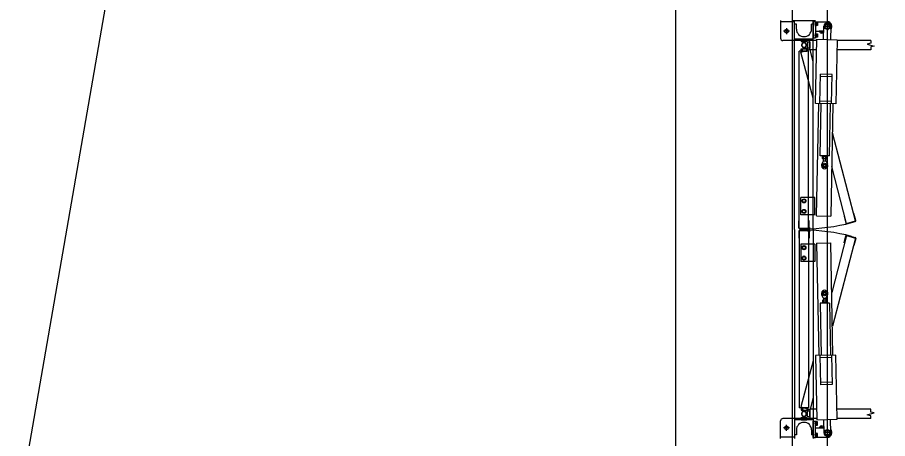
# Model space of a CAD drawing. Extents: x -264205 to -263659, y -1242401 to -1241986.
# Drawn here: x -263798.359 to -263794.635, y -1242162.997 to -1242161.195 of the extents above; entities that cross this region are included whole.
import ezdxf

# ---------------------------------------------------------------- set-up
doc = ezdxf.new("R2010")
doc.units = 0
for name, color, linetype in [('HESCON_OSI_STAVBY_KFA', 7, 'Continuous'), ('PROJEKT_OBRUBNIKY_KOMUNIKACIE', 7, 'Continuous'), ('RAM_NA_TLAC_2-4_1-250', 7, 'Continuous'), ('SITUACIA_DSP_2D', 7, 'Continuous')]:
    doc.layers.add(name, color=color, linetype=linetype)

msp = doc.modelspace()

# ---------------------------------------------------------------- linework, layer by layer
at = {"layer": 'HESCON_OSI_STAVBY_KFA'}
msp.add_line((-263795.5428, -1242083.2372), (-263795.5428, -1242246.7072), dxfattribs=at)
at = {"layer": 'PROJEKT_OBRUBNIKY_KOMUNIKACIE'}
msp.add_lwpolyline([(-263794.8928, -1242227.3822), (-263808.9678, -1242241.4572), (-263894.9678, -1242241.4572), (-263909.0427, -1242227.3822), (-263909.0427, -1242196.3327), (-263914.1428, -1242196.3327), (-263914.1428, -1242132.4327), (-263909.0427, -1242132.4327), (-263909.0427, -1242101.3822), (-263894.9678, -1242087.3072), (-263808.9678, -1242087.3072), (-263794.8928, -1242101.3822), (-263794.8928, -1242227.3822)], dxfattribs=at)
at = {"layer": 'RAM_NA_TLAC_2-4_1-250'}
msp.add_lwpolyline([(-263827.4202, -1242331.0897), (-263769.8144, -1241998.5422), (-263696.6539, -1242011.2155), (-263754.2598, -1242343.763)], close=True, dxfattribs=at)
at = {"layer": 'SITUACIA_DSP_2D'}
for p, q in [((-263794.8928, -1242101.3822), (-263794.8928, -1242227.3822)), ((-263795.0428, -1242101.7691), (-263795.0428, -1242226.9954)), ((-263795.0927, -1242161.208), (-263795.0927, -1242161.284)), ((-263795.0327, -1242161.214), (-263795.0927, -1242161.214)), ((-263795.0427, -1242161.208), (-263794.9427, -1242161.208)), ((-263795.0327, -1242162.1025), (-263795.0327, -1242161.208)), ((-263795.0252, -1242161.224), (-263795.0327, -1242161.224)), ((-263795.0252, -1242161.245), (-263795.0252, -1242161.224)), ((-263794.9602, -1242161.245), (-263794.9602, -1242161.224)), ((-263794.9527, -1242161.224), (-263794.9602, -1242161.224)), ((-263794.9527, -1242162.1025), (-263794.9527, -1242161.208)), ((-263794.9527, -1242161.213), (-263794.9427, -1242161.213)), ((-263794.9527, -1242161.213), (-263794.9527, -1242161.283)), ((-263794.9329, -1242161.2235), (-263794.9472, -1242161.2235)), ((-263794.9427, -1242161.213), (-263794.9427, -1242161.283)), ((-263794.9427, -1242161.2135), (-263794.8927, -1242161.2135)), ((-263794.9427, -1242161.2319), (-263794.9427, -1242161.2151)), ((-263794.941, -1242161.2151), (-263794.9427, -1242161.2151)), ((-263794.941, -1242161.2319), (-263794.9427, -1242161.2319)), ((-263794.941, -1242161.2319), (-263794.941, -1242161.2151)), ((-263794.941, -1242161.2303), (-263794.941, -1242161.2167)), ((-263794.941, -1242161.2167), (-263794.9355, -1242161.2167)), ((-263794.941, -1242161.2235), (-263794.9364, -1242161.2235)), ((-263794.9355, -1242161.2303), (-263794.941, -1242161.2303)), ((-263794.9355, -1242161.2167), (-263794.9355, -1242161.2303)), ((-263794.9089, -1242161.2892), (-263794.9077, -1242161.2332)), ((-263794.8771, -1242161.2335), (-263794.9083, -1242161.2335)), ((-263794.8986, -1242161.2233), (-263794.9045, -1242161.2335)), ((-263794.9045, -1242161.2335), (-263794.8986, -1242161.2437)), ((-263794.8869, -1242161.2233), (-263794.8986, -1242161.2233)), ((-263794.8927, -1242161.2179), (-263794.8927, -1242161.2491)), ((-263794.881, -1242161.2335), (-263794.8869, -1242161.2233)), ((-263794.8869, -1242161.2437), (-263794.881, -1242161.2335)), ((-263794.8777, -1242161.2338), (-263794.8789, -1242161.2898)), ((-263795.0547, -1242161.254), (-263795.0807, -1242161.254)), ((-263795.0677, -1242161.241), (-263795.0677, -1242161.267)), ((-263794.9329, -1242161.2725), (-263794.9472, -1242161.2725)), ((-263794.9427, -1242161.2535), (-263794.9081, -1242161.2535)), ((-263794.9427, -1242161.2809), (-263794.9427, -1242161.2641)), ((-263794.941, -1242161.2641), (-263794.9427, -1242161.2641)), ((-263794.941, -1242161.2809), (-263794.941, -1242161.2641)), ((-263794.941, -1242161.2793), (-263794.941, -1242161.2657)), ((-263794.941, -1242161.2657), (-263794.9355, -1242161.2657)), ((-263794.941, -1242161.2725), (-263794.9364, -1242161.2725)), ((-263794.9355, -1242161.2657), (-263794.9355, -1242161.2793)), ((-263794.9082, -1242161.254), (-263794.9273, -1242161.254)), ((-263794.9177, -1242161.2535), (-263794.9177, -1242161.2636)), ((-263794.8986, -1242161.2437), (-263794.8869, -1242161.2437)), ((-263795.0327, -1242161.294), (-263795.0827, -1242161.294)), ((-263794.9527, -1242161.288), (-263795.0327, -1242161.288)), ((-263794.9527, -1242161.294), (-263795.0327, -1242161.294)), ((-263795.0052, -1242161.288), (-263794.9802, -1242161.288)), ((-263795.0052, -1242161.288), (-263795.0052, -1242161.298)), ((-263795.0052, -1242161.298), (-263794.9802, -1242161.298)), ((-263794.9937, -1242161.298), (-263795.0008, -1242161.3076)), ((-263794.9917, -1242161.298), (-263794.9937, -1242161.298)), ((-263794.9847, -1242161.3076), (-263794.9917, -1242161.298)), ((-263794.9868, -1242161.3054), (-263794.9772, -1242161.3125)), ((-263794.9802, -1242161.288), (-263794.9802, -1242161.298)), ((-263794.9772, -1242161.301), (-263794.9772, -1242161.326)), ((-263794.9672, -1242161.301), (-263794.9772, -1242161.301)), ((-263794.9772, -1242161.3125), (-263794.9772, -1242161.3145)), ((-263794.9672, -1242161.3335), (-263794.9672, -1242161.2935)), ((-263794.9374, -1242161.2935), (-263794.9672, -1242161.2935)), ((-263794.9672, -1242161.301), (-263794.9672, -1242161.326)), ((-263794.9527, -1242161.283), (-263794.9427, -1242161.283)), ((-263794.9375, -1242161.294), (-263794.9527, -1242161.294)), ((-263794.9428, -1242161.5636), (-263794.9373, -1242161.2886)), ((-263794.941, -1242161.2809), (-263794.9427, -1242161.2809)), ((-263794.9355, -1242161.2793), (-263794.941, -1242161.2793)), ((-263794.9373, -1242161.2886), (-263794.8504, -1242161.2904)), ((-263794.8504, -1242161.2904), (-263794.8558, -1242161.5653)), ((-263794.7071, -1242161.2935), (-263794.8504, -1242161.2935)), ((-263794.7071, -1242161.3055), (-263794.7221, -1242161.3095)), ((-263794.7221, -1242161.3095), (-263794.6921, -1242161.3175)), ((-263794.7071, -1242161.2935), (-263794.7071, -1242161.3055)), ((-263795.0127, -1242162.0975), (-263795.0127, -1242161.339)), ((-263794.9727, -1242161.339), (-263795.0127, -1242161.339)), ((-263795.0055, -1242161.3433), (-263794.9668, -1242161.333)), ((-263794.9527, -1242161.5401), (-263795.0055, -1242161.3433)), ((-263795.0052, -1242161.339), (-263795.0052, -1242161.329)), ((-263795.0052, -1242161.329), (-263794.9802, -1242161.329)), ((-263795.0052, -1242161.339), (-263794.9802, -1242161.339)), ((-263795.0008, -1242161.3194), (-263794.9937, -1242161.329)), ((-263794.9767, -1242161.3252), (-263795.0008, -1242161.3317)), ((-263794.9982, -1242161.3414), (-263795.0008, -1242161.3317)), ((-263794.9897, -1242161.3287), (-263794.999, -1242161.3213)), ((-263794.9937, -1242161.329), (-263794.9917, -1242161.329)), ((-263794.9917, -1242161.329), (-263794.9847, -1242161.3194)), ((-263794.9878, -1242161.3282), (-263794.9897, -1242161.3287)), ((-263794.9834, -1242161.3171), (-263794.9878, -1242161.3282)), ((-263794.9772, -1242161.3145), (-263794.9868, -1242161.3215)), ((-263794.9802, -1242161.339), (-263794.9802, -1242161.329)), ((-263794.9672, -1242161.326), (-263794.9772, -1242161.326)), ((-263794.9741, -1242161.3349), (-263794.9767, -1242161.3252)), ((-263794.9727, -1242162.0975), (-263794.9727, -1242161.339)), ((-263794.9382, -1242161.3335), (-263794.9672, -1242161.3335)), ((-263794.9527, -1242161.3855), (-263794.9668, -1242161.333)), ((-263794.7071, -1242161.3335), (-263794.8512, -1242161.3335)), ((-263794.6921, -1242161.3175), (-263794.7071, -1242161.3215)), ((-263794.7071, -1242161.3215), (-263794.7071, -1242161.3335)), ((-263794.9243, -1242161.5639), (-263794.9218, -1242161.4379)), ((-263794.872, -1242161.4489), (-263794.922, -1242161.4479)), ((-263794.8718, -1242161.4389), (-263794.9218, -1242161.4379)), ((-263794.8743, -1242161.5649), (-263794.8718, -1242161.4389)), ((-263794.8558, -1242161.5653), (-263794.9428, -1242161.5636)), ((-263794.9394, -1242162.0447), (-263794.9298, -1242161.5638)), ((-263794.8741, -1242161.5549), (-263794.9241, -1242161.5539)), ((-263794.9238, -1242161.7868), (-263794.9193, -1242161.564)), ((-263794.8838, -1242161.7876), (-263794.8793, -1242161.5648)), ((-263794.8688, -1242161.565), (-263794.8784, -1242162.046)), ((-263794.7725, -1242162.066), (-263794.8713, -1242161.6894)), ((-263794.8838, -1242161.7876), (-263794.9238, -1242161.7868)), ((-263794.9139, -1242161.792), (-263794.9138, -1242161.787)), ((-263794.8939, -1242161.7924), (-263794.9139, -1242161.792)), ((-263794.9138, -1242161.7993), (-263794.9137, -1242161.7928)), ((-263794.9124, -1242161.7921), (-263794.9137, -1242161.7928)), ((-263794.8954, -1242161.7924), (-263794.9124, -1242161.7921)), ((-263794.9089, -1242161.7994), (-263794.9088, -1242161.7929)), ((-263794.8991, -1242161.7996), (-263794.899, -1242161.7931)), ((-263794.8954, -1242161.7924), (-263794.8941, -1242161.7932)), ((-263794.8942, -1242161.7997), (-263794.8941, -1242161.7932)), ((-263794.8939, -1242161.7924), (-263794.8938, -1242161.7874)), ((-263794.9092, -1242161.8083), (-263794.9167, -1242161.8214)), ((-263794.9125, -1242161.8001), (-263794.9138, -1242161.7993)), ((-263794.8955, -1242161.8004), (-263794.9125, -1242161.8001)), ((-263794.9092, -1242161.8083), (-263794.909, -1242161.8001)), ((-263794.9092, -1242161.8083), (-263794.8992, -1242161.8085)), ((-263794.8992, -1242161.8085), (-263794.899, -1242161.8003)), ((-263794.8992, -1242161.8085), (-263794.8922, -1242161.8219)), ((-263794.8955, -1242161.8004), (-263794.8942, -1242161.7997)), ((-263794.8111, -1242162.0764), (-263794.8742, -1242161.8333)), ((-263795.0067, -1242162.04), (-263795.0067, -1242161.965)), ((-263794.9527, -1242161.965), (-263795.0067, -1242161.965)), ((-263794.9995, -1242161.9761), (-263794.9927, -1242161.9721)), ((-263794.9995, -1242161.9839), (-263794.9995, -1242161.9761)), ((-263794.9927, -1242161.9878), (-263794.9995, -1242161.9839)), ((-263794.9927, -1242161.9721), (-263794.9859, -1242161.9761)), ((-263794.9859, -1242161.9839), (-263794.9927, -1242161.9878)), ((-263794.9859, -1242161.9761), (-263794.9859, -1242161.9839)), ((-263794.9467, -1242161.965), (-263794.9527, -1242161.965)), ((-263794.9467, -1242162.04), (-263794.9467, -1242161.965)), ((-263794.9995, -1242162.0211), (-263794.9927, -1242162.0171)), ((-263794.9995, -1242162.0289), (-263794.9995, -1242162.0211)), ((-263794.9927, -1242162.0171), (-263794.9859, -1242162.0211)), ((-263794.9859, -1242162.0211), (-263794.9859, -1242162.0289)), ((-263794.9527, -1242162.04), (-263795.0067, -1242162.04)), ((-263794.9927, -1242162.0328), (-263794.9995, -1242162.0289)), ((-263794.9859, -1242162.0289), (-263794.9927, -1242162.0328)), ((-263794.9467, -1242162.04), (-263794.9527, -1242162.04)), ((-263794.9394, -1242162.0447), (-263794.8784, -1242162.046)), ((-263794.8194, -1242162.0455), (-263794.8213, -1242162.046)), ((-263794.8213, -1242162.046), (-263794.8136, -1242162.075)), ((-263794.7788, -1242162.0346), (-263794.7807, -1242162.0351)), ((-263794.771, -1242162.0636), (-263794.7788, -1242162.0346)), ((-263795.0147, -1242162.0955), (-263795.0147, -1242162.0655)), ((-263795.0127, -1242162.0655), (-263795.0147, -1242162.0655)), ((-263794.9757, -1242162.0957), (-263794.9667, -1242162.0957)), ((-263794.9707, -1242162.0655), (-263794.9727, -1242162.0655)), ((-263794.9698, -1242162.0804), (-263794.9727, -1242162.0804)), ((-263794.9707, -1242162.0955), (-263794.9707, -1242162.0655)), ((-263794.8111, -1242162.0764), (-263794.7725, -1242162.066)), ((-263794.8087, -1242162.0778), (-263794.7739, -1242162.0685)), ((-263795.0327, -1242162.1025), (-263795.0327, -1242162.997)), ((-263795.0147, -1242162.1095), (-263795.0147, -1242162.1395)), ((-263794.9727, -1242162.0975), (-263795.0127, -1242162.0975)), ((-263795.0127, -1242162.1075), (-263795.0127, -1242162.866)), ((-263794.9727, -1242162.1075), (-263795.0127, -1242162.1075)), ((-263794.9747, -1242162.0995), (-263795.0107, -1242162.0995)), ((-263794.9747, -1242162.1055), (-263795.0107, -1242162.1055)), ((-263794.9757, -1242162.1093), (-263794.9667, -1242162.1093)), ((-263794.9727, -1242162.1075), (-263794.9727, -1242162.866)), ((-263794.9698, -1242162.1246), (-263794.9727, -1242162.1246)), ((-263794.9707, -1242162.1095), (-263794.9707, -1242162.1395)), ((-263794.9527, -1242162.1025), (-263794.9527, -1242162.997)), ((-263794.8111, -1242162.1286), (-263794.8742, -1242162.3717)), ((-263794.8213, -1242162.159), (-263794.8136, -1242162.13)), ((-263794.8111, -1242162.1286), (-263794.7725, -1242162.139)), ((-263794.8087, -1242162.1272), (-263794.7739, -1242162.1365)), ((-263795.0127, -1242162.1395), (-263795.0147, -1242162.1395)), ((-263795.0067, -1242162.165), (-263795.0067, -1242162.24)), ((-263794.9527, -1242162.165), (-263795.0067, -1242162.165)), ((-263794.9707, -1242162.1395), (-263794.9727, -1242162.1395)), ((-263794.9467, -1242162.165), (-263794.9527, -1242162.165)), ((-263794.9467, -1242162.165), (-263794.9467, -1242162.24)), ((-263794.9394, -1242162.1603), (-263794.8784, -1242162.159)), ((-263794.9394, -1242162.1603), (-263794.9298, -1242162.6412)), ((-263794.8688, -1242162.64), (-263794.8784, -1242162.159)), ((-263794.7725, -1242162.139), (-263794.8713, -1242162.5156)), ((-263794.8194, -1242162.1595), (-263794.8213, -1242162.159)), ((-263794.7788, -1242162.1704), (-263794.7807, -1242162.1699)), ((-263794.771, -1242162.1414), (-263794.7788, -1242162.1704)), ((-263794.9927, -1242162.1721), (-263794.9995, -1242162.1761)), ((-263794.9995, -1242162.1761), (-263794.9995, -1242162.1839)), ((-263794.9995, -1242162.1839), (-263794.9927, -1242162.1878)), ((-263794.9859, -1242162.1761), (-263794.9927, -1242162.1721)), ((-263794.9927, -1242162.1878), (-263794.9859, -1242162.1839)), ((-263794.9859, -1242162.1839), (-263794.9859, -1242162.1761)), ((-263794.9527, -1242162.24), (-263795.0067, -1242162.24)), ((-263794.9927, -1242162.2171), (-263794.9995, -1242162.2211)), ((-263794.9995, -1242162.2211), (-263794.9995, -1242162.2289)), ((-263794.9995, -1242162.2289), (-263794.9927, -1242162.2328)), ((-263794.9859, -1242162.2211), (-263794.9927, -1242162.2171)), ((-263794.9927, -1242162.2328), (-263794.9859, -1242162.2289)), ((-263794.9859, -1242162.2289), (-263794.9859, -1242162.2211)), ((-263794.9467, -1242162.24), (-263794.9527, -1242162.24)), ((-263794.9092, -1242162.3967), (-263794.9167, -1242162.3836)), ((-263794.8992, -1242162.3965), (-263794.8922, -1242162.3831)), ((-263794.8838, -1242162.4174), (-263794.9238, -1242162.4182)), ((-263794.9238, -1242162.4182), (-263794.9193, -1242162.641)), ((-263794.8939, -1242162.4126), (-263794.9139, -1242162.413)), ((-263794.9139, -1242162.413), (-263794.9138, -1242162.418)), ((-263794.9125, -1242162.4049), (-263794.9138, -1242162.4057)), ((-263794.9138, -1242162.4057), (-263794.9137, -1242162.4122)), ((-263794.9124, -1242162.4129), (-263794.9137, -1242162.4122)), ((-263794.8955, -1242162.4046), (-263794.9125, -1242162.4049)), ((-263794.8954, -1242162.4126), (-263794.9124, -1242162.4129)), ((-263794.9092, -1242162.3967), (-263794.8992, -1242162.3965)), ((-263794.9092, -1242162.3967), (-263794.909, -1242162.4049)), ((-263794.9089, -1242162.4056), (-263794.9088, -1242162.4121)), ((-263794.8992, -1242162.3965), (-263794.899, -1242162.4047)), ((-263794.8991, -1242162.4054), (-263794.899, -1242162.4119)), ((-263794.8955, -1242162.4046), (-263794.8942, -1242162.4053)), ((-263794.8954, -1242162.4126), (-263794.8941, -1242162.4118)), ((-263794.8942, -1242162.4053), (-263794.8941, -1242162.4118)), ((-263794.8939, -1242162.4126), (-263794.8938, -1242162.4176)), ((-263794.8838, -1242162.4174), (-263794.8793, -1242162.6402)), ((-263794.8558, -1242162.6397), (-263794.9428, -1242162.6414)), ((-263794.9428, -1242162.6414), (-263794.9373, -1242162.9164)), ((-263794.9243, -1242162.6411), (-263794.9218, -1242162.7671)), ((-263794.8741, -1242162.6501), (-263794.9241, -1242162.6511)), ((-263794.8743, -1242162.6401), (-263794.8718, -1242162.7661)), ((-263794.8504, -1242162.9146), (-263794.8558, -1242162.6397)), ((-263794.9527, -1242162.6649), (-263795.0055, -1242162.8617)), ((-263794.872, -1242162.7561), (-263794.922, -1242162.7571)), ((-263794.8718, -1242162.7661), (-263794.9218, -1242162.7671)), ((-263794.9527, -1242162.8195), (-263794.9668, -1242162.872)), ((-263794.9727, -1242162.866), (-263795.0127, -1242162.866)), ((-263795.0055, -1242162.8617), (-263794.9668, -1242162.872)), ((-263795.0052, -1242162.866), (-263795.0052, -1242162.876)), ((-263795.0052, -1242162.866), (-263794.9802, -1242162.866)), ((-263795.0052, -1242162.876), (-263794.9802, -1242162.876)), ((-263794.9982, -1242162.8636), (-263795.0008, -1242162.8733)), ((-263794.9767, -1242162.8798), (-263795.0008, -1242162.8733)), ((-263795.0008, -1242162.8856), (-263794.9937, -1242162.876)), ((-263794.9897, -1242162.8763), (-263794.999, -1242162.8837)), ((-263794.9937, -1242162.876), (-263794.9917, -1242162.876)), ((-263794.9917, -1242162.876), (-263794.9847, -1242162.8856)), ((-263794.9878, -1242162.8768), (-263794.9897, -1242162.8763)), ((-263794.9834, -1242162.8878), (-263794.9878, -1242162.8768)), ((-263794.9802, -1242162.866), (-263794.9802, -1242162.876)), ((-263794.9741, -1242162.8701), (-263794.9767, -1242162.8798)), ((-263794.9672, -1242162.8715), (-263794.9672, -1242162.9115)), ((-263794.9382, -1242162.8715), (-263794.9672, -1242162.8715)), ((-263794.7071, -1242162.8715), (-263794.8512, -1242162.8715)), ((-263794.7071, -1242162.8835), (-263794.7071, -1242162.8715)), ((-263795.0327, -1242162.911), (-263795.0827, -1242162.911)), ((-263794.9527, -1242162.911), (-263795.0327, -1242162.911)), ((-263795.0052, -1242162.907), (-263794.9802, -1242162.907)), ((-263795.0052, -1242162.917), (-263795.0052, -1242162.907)), ((-263794.9937, -1242162.907), (-263795.0008, -1242162.8974)), ((-263794.9917, -1242162.907), (-263794.9937, -1242162.907)), ((-263794.9847, -1242162.8974), (-263794.9917, -1242162.907)), ((-263794.9772, -1242162.8905), (-263794.9868, -1242162.8834)), ((-263794.9868, -1242162.8995), (-263794.9772, -1242162.8925)), ((-263794.9802, -1242162.917), (-263794.9802, -1242162.907)), ((-263794.9772, -1242162.904), (-263794.9772, -1242162.879)), ((-263794.9672, -1242162.879), (-263794.9772, -1242162.879)), ((-263794.9772, -1242162.8925), (-263794.9772, -1242162.8905)), ((-263794.9672, -1242162.904), (-263794.9772, -1242162.904)), ((-263794.9672, -1242162.904), (-263794.9672, -1242162.879)), ((-263794.9374, -1242162.9115), (-263794.9672, -1242162.9115)), ((-263794.9375, -1242162.911), (-263794.9527, -1242162.911)), ((-263794.9373, -1242162.9164), (-263794.8504, -1242162.9146)), ((-263794.8777, -1242162.9712), (-263794.8789, -1242162.9152)), ((-263794.7071, -1242162.9115), (-263794.8504, -1242162.9115)), ((-263794.7221, -1242162.8955), (-263794.6921, -1242162.8875)), ((-263794.7071, -1242162.8995), (-263794.7221, -1242162.8955)), ((-263794.6921, -1242162.8875), (-263794.7071, -1242162.8835)), ((-263794.7071, -1242162.9115), (-263794.7071, -1242162.8995)), ((-263795.0927, -1242162.997), (-263795.0927, -1242162.921)), ((-263795.0547, -1242162.951), (-263795.0807, -1242162.951)), ((-263795.0677, -1242162.964), (-263795.0677, -1242162.938)), ((-263794.9527, -1242162.917), (-263795.0327, -1242162.917)), ((-263795.0052, -1242162.917), (-263794.9802, -1242162.917)), ((-263794.9527, -1242162.922), (-263794.9427, -1242162.922)), ((-263794.9527, -1242162.992), (-263794.9527, -1242162.922)), ((-263794.9329, -1242162.9325), (-263794.9472, -1242162.9325)), ((-263794.9427, -1242162.992), (-263794.9427, -1242162.922)), ((-263794.9427, -1242162.9241), (-263794.9427, -1242162.9409)), ((-263794.941, -1242162.9241), (-263794.9427, -1242162.9241)), ((-263794.941, -1242162.9409), (-263794.9427, -1242162.9409)), ((-263794.9427, -1242162.9515), (-263794.9081, -1242162.9515)), ((-263794.941, -1242162.9241), (-263794.941, -1242162.9409)), ((-263794.941, -1242162.9257), (-263794.941, -1242162.9393)), ((-263794.9355, -1242162.9257), (-263794.941, -1242162.9257)), ((-263794.941, -1242162.9325), (-263794.9364, -1242162.9325)), ((-263794.941, -1242162.9393), (-263794.9355, -1242162.9393)), ((-263794.9355, -1242162.9393), (-263794.9355, -1242162.9257)), ((-263794.9082, -1242162.951), (-263794.9273, -1242162.951)), ((-263794.9177, -1242162.9515), (-263794.9177, -1242162.9414)), ((-263794.9089, -1242162.9158), (-263794.9077, -1242162.9718)), ((-263795.0252, -1242162.981), (-263795.0327, -1242162.981)), ((-263795.0252, -1242162.96), (-263795.0252, -1242162.981)), ((-263794.9602, -1242162.96), (-263794.9602, -1242162.981)), ((-263794.9527, -1242162.981), (-263794.9602, -1242162.981)), ((-263794.9329, -1242162.9815), (-263794.9472, -1242162.9815)), ((-263794.9427, -1242162.9731), (-263794.9427, -1242162.9899)), ((-263794.941, -1242162.9731), (-263794.9427, -1242162.9731)), ((-263794.941, -1242162.9899), (-263794.9427, -1242162.9899)), ((-263794.941, -1242162.9731), (-263794.941, -1242162.9899)), ((-263794.941, -1242162.9747), (-263794.941, -1242162.9883)), ((-263794.9355, -1242162.9747), (-263794.941, -1242162.9747)), ((-263794.941, -1242162.9815), (-263794.9364, -1242162.9815)), ((-263794.941, -1242162.9883), (-263794.9355, -1242162.9883)), ((-263794.9355, -1242162.9883), (-263794.9355, -1242162.9747)), ((-263794.8771, -1242162.9715), (-263794.9083, -1242162.9715)), ((-263794.9045, -1242162.9715), (-263794.8986, -1242162.9613)), ((-263794.8986, -1242162.9817), (-263794.9045, -1242162.9715)), ((-263794.8986, -1242162.9613), (-263794.8869, -1242162.9613)), ((-263794.8869, -1242162.9817), (-263794.8986, -1242162.9817)), ((-263794.8927, -1242162.9871), (-263794.8927, -1242162.9559)), ((-263794.8869, -1242162.9613), (-263794.881, -1242162.9715)), ((-263794.881, -1242162.9715), (-263794.8869, -1242162.9817)), ((-263795.0327, -1242162.991), (-263795.0927, -1242162.991)), ((-263794.9527, -1242162.992), (-263794.9427, -1242162.992)), ((-263794.9427, -1242162.9915), (-263794.8927, -1242162.9915))]:
    msp.add_line(p, q, dxfattribs=at)
for centre, radius in [((-263794.8927, -1242161.2335), 0.0126), ((-263794.8927, -1242161.2335), 0.0102), ((-263795.0677, -1242161.254), 0.008), ((-263794.9046, -1242161.8284), 0.00952), ((-263794.9046, -1242161.8284), 0.00645), ((-263794.9046, -1242161.8284), 0.005), ((-263794.9927, -1242161.98), 0.0084), ((-263794.9927, -1242161.98), 0.0068), ((-263794.9927, -1242162.025), 0.0084), ((-263794.9927, -1242162.025), 0.0068), ((-263794.9927, -1242162.18), 0.0084), ((-263794.9927, -1242162.18), 0.0068), ((-263794.9927, -1242162.225), 0.0084), ((-263794.9927, -1242162.225), 0.0068), ((-263794.9046, -1242162.3766), 0.00952), ((-263794.9046, -1242162.3766), 0.00645), ((-263794.9046, -1242162.3766), 0.005), ((-263795.0677, -1242162.951), 0.008), ((-263794.8927, -1242162.9715), 0.0126), ((-263794.8927, -1242162.9715), 0.0102)]:
    msp.add_circle(centre, radius, dxfattribs=at)
for centre, radius, start, end in [((-263794.9423, -1242161.2201), 0.0068, 330, 30), ((-263794.9423, -1242161.2269), 0.0068, 330, 30), ((-263794.8927, -1242161.2335), 0.015, 358.86, 178.86), ((-263794.8927, -1242161.2335), 0.02, 317.4504, 90), ((-263794.9927, -1242161.245), 0.0325, 180, 0), ((-263794.9423, -1242161.2691), 0.0068, 330, 30), ((-263794.9423, -1242161.2759), 0.0068, 330, 30), ((-263794.9177, -1242161.254), 0.008, 176.4167, 3.5833), ((-263795.0827, -1242161.284), 0.01, 180, 270), ((-263794.9927, -1242161.3135), 0.01, 323.6139, 216.3861), ((-263794.9927, -1242161.3135), 0.01, 53.6139, 306.3861), ((-263794.9927, -1242161.3135), 0.01, 338.6139, 231.3861), ((-263794.9927, -1242161.3135), 0.01, 143.6139, 36.3861), ((-263794.9113, -1242161.7964), 0.00432, 54.2666, 123.4534), ((-263794.9042, -1242161.8084), 0.0161, 71.1601, 106.5599), ((-263794.899, -1242161.7931), 0.0001, 178.86, 248.0468), ((-263794.8966, -1242161.7967), 0.00432, 54.2666, 123.4534), ((-263794.9046, -1242161.8284), 0.014, 150.1229, 27.5971), ((-263794.9113, -1242161.7958), 0.00432, 234.2666, 303.4534), ((-263794.9037, -1242161.7841), 0.0161, 251.1601, 286.5599), ((-263794.8991, -1242161.7996), 0.0001, 109.6732, 178.86), ((-263794.8966, -1242161.796), 0.00432, 234.2666, 303.4534), ((-263795.0107, -1242162.0955), 0.004, 180, 270), ((-263794.9927, -1242161.3135), 0.7862, 270, 285), ((-263794.9747, -1242162.0955), 0.004, 270, 0), ((-263794.8097, -1242162.0739), 0.004, 195, 285), ((-263794.7749, -1242162.0646), 0.004, 285, 15), ((-263795.0107, -1242162.1095), 0.004, 90, 180), ((-263794.9927, -1242162.8915), 0.7862, 75, 90), ((-263794.9747, -1242162.1095), 0.004, 0, 90), ((-263794.8097, -1242162.131), 0.004, 75, 165), ((-263794.7749, -1242162.1404), 0.004, 345, 75), ((-263794.9046, -1242162.3766), 0.014, 332.4029, 209.8771), ((-263794.9113, -1242162.4092), 0.00432, 56.5466, 125.7334), ((-263794.9113, -1242162.4086), 0.00432, 236.5466, 305.7334), ((-263794.9037, -1242162.4209), 0.0161, 73.4401, 108.8399), ((-263794.9042, -1242162.3966), 0.0161, 253.4401, 288.8399), ((-263794.8991, -1242162.4054), 0.0001, 181.14, 250.3268), ((-263794.8966, -1242162.4089), 0.00432, 56.5466, 125.7334), ((-263794.899, -1242162.4119), 0.0001, 111.9532, 181.14), ((-263794.8966, -1242162.4083), 0.00432, 236.5466, 305.7334), ((-263795.0827, -1242162.921), 0.01, 90, 180), ((-263794.9927, -1242162.8915), 0.01, 323.6139, 216.3861), ((-263794.9927, -1242162.8915), 0.01, 53.6139, 306.3861), ((-263794.9927, -1242162.8915), 0.01, 128.6139, 21.3861), ((-263794.9927, -1242162.8915), 0.01, 143.6139, 36.3861), ((-263794.9927, -1242162.96), 0.0325, 0, 180), ((-263794.9423, -1242162.9291), 0.0068, 330, 30), ((-263794.9423, -1242162.9359), 0.0068, 330, 30), ((-263794.9177, -1242162.951), 0.008, 356.4167, 183.5833), ((-263794.9423, -1242162.9781), 0.0068, 330, 30), ((-263794.9423, -1242162.9849), 0.0068, 330, 30), ((-263794.8927, -1242162.9715), 0.015, 181.14, 1.14), ((-263794.8927, -1242162.9715), 0.02, 270, 42.5496)]:
    msp.add_arc(centre, radius, start, end, dxfattribs=at)

doc.saveas('drawing.dxf')
